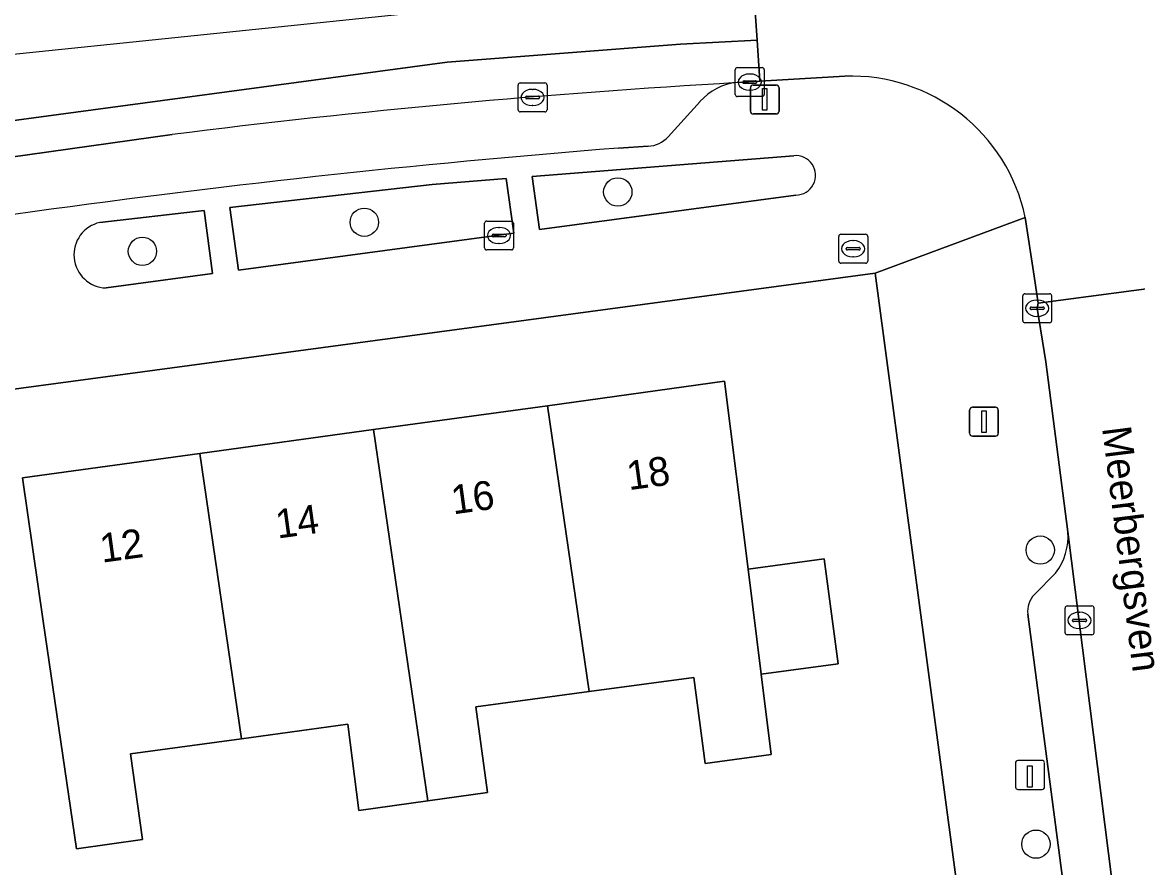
# Model space of a CAD drawing. Extents: x 163426 to 164192, y 380329 to 381641.
# Drawn here: x 163502.62 to 163541.16, y 381503.52 to 381532.74 of the extents above; entities that cross this region are included whole.
import ezdxf

# ---------------------------------------------------------------- set-up
doc = ezdxf.new("R2010")
doc.units = 0
for name, color, linetype in [('IMGEO_Boom', 7, 'Continuous'), ('IMGEO_Brandkraan', 7, 'Continuous'), ('IMGEO_Erf', 7, 'Continuous'), ('IMGEO_Groenvoorziening', 7, 'Continuous'), ('IMGEO_Kolk', 7, 'Continuous'), ('IMGEO_Laadpaal', 7, 'Continuous'), ('IMGEO_Lichtmast', 7, 'Continuous'), ('IMGEO_Openbare_ruimte_label', 7, 'Continuous'), ('IMGEO_Pand', 7, 'Continuous'), ('IMGEO_Pand_nummerreeks', 7, 'Continuous'), ('IMGEO_Parkeervlak_open', 7, 'Continuous'), ('IMGEO_Rijbaan_lokaal_gesloten', 7, 'Continuous'), ('IMGEO_Rijbaan_lokaal_open', 7, 'Continuous'), ('IMGEO_Voetpad_open', 7, 'Continuous')]:
    doc.layers.add(name, color=color, linetype=linetype)

msp = doc.modelspace()

# ---------------------------------------------------------------- linework, layer by layer
at = {"layer": 'IMGEO_Boom'}
for centre in [(163523.198, 381526.878), (163514.438, 381525.833), (163506.77, 381524.827), (163537.794, 381514.497), (163537.647, 381504.333)]:
    msp.add_circle(centre, 0.489, dxfattribs=at)
at = {"layer": 'IMGEO_Brandkraan'}
for p, q in [((163530.831, 381524.49), (163530.831, 381525.342)), ((163530.906, 381525.416), (163531.758, 381525.416)), ((163531.319, 381525.196), (163531.344, 381525.196)), ((163531.832, 381525.342), (163531.832, 381524.49)), ((163531.09, 381524.91), (163531.09, 381524.922)), ((163531.528, 381524.873), (163531.13, 381524.873)), ((163531.133, 381524.959), (163531.531, 381524.959)), ((163531.574, 381524.922), (163531.574, 381524.91)), ((163531.758, 381524.416), (163530.906, 381524.416)), ((163531.342, 381524.636), (163531.317, 381524.636))]:
    msp.add_line(p, q, dxfattribs=at)
for points in [[(163530.831, 381524.49), (163530.831, 381525.342)], [(163530.906, 381525.416), (163531.758, 381525.416)], [(163531.832, 381525.342), (163531.832, 381524.49)], [(163531.758, 381524.416), (163530.906, 381524.416)]]:
    msp.add_lwpolyline(points, dxfattribs=at)
for centre, radius, start, end in [((163530.908, 381525.34), 0.0765, 91.552, 178.448), ((163530.908, 381525.34), 0.0765, 91.552, 178.448), ((163531.756, 381525.34), 0.0765, 1.552, 88.448), ((163531.756, 381525.34), 0.0765, 1.552, 88.448), ((163531.13, 381524.919), 0.0403, 85.8775, 175.7526), ((163531.127, 381524.909), 0.0366, 178.938, 274.7102), ((163531.531, 381524.916), 0.043, 264.8664, 352.4533), ((163531.535, 381524.921), 0.0386, 1.7309, 96.639), ((163530.908, 381524.492), 0.0765, 181.552, 268.448), ((163530.908, 381524.492), 0.0765, 181.552, 268.448), ((163531.756, 381524.492), 0.0765, 271.552, 358.448), ((163531.756, 381524.492), 0.0765, 271.552, 358.448)]:
    msp.add_arc(centre, radius, start, end, dxfattribs=at)
for centre, major_axis, ratio, start_param, end_param in [((163531.318, 381524.916), (-0.387, 0.002), 0.722429, 4.712389, 7.853982), ((163531.343, 381524.916), (-0.39, 0.002), 0.717154, 1.570796, 4.712389)]:
    msp.add_ellipse(centre, major_axis=major_axis, ratio=ratio, start_param=start_param, end_param=end_param, dxfattribs=at)
at = {"layer": 'IMGEO_Erf'}
for points in [[(163532.089, 381524.073), (163500.343, 381519.8), (163500.304, 381520.404), (163500, 381520.363), (163472.627, 381516.638), (163466.066, 381515.775), (163468.184, 381499.951), (163468.966, 381494.225), (163500, 381498.51), (163511.008, 381500), (163513.136, 381500.288), (163534.881, 381503.195)], [(163503.346, 381512.045), (163502.623, 381516.992), (163508.751, 381517.836), (163514.758, 381518.663), (163520.764, 381519.49), (163526.89, 381520.334), (163527.699, 381513.84), (163530.328, 381514.193), (163530.815, 381510.565), (163528.152, 381510.207), (163528.498, 381507.431), (163526.222, 381507.127), (163525.823, 381510.097), (163522.207, 381509.611), (163518.297, 381509.085), (163518.697, 381506.115), (163516.631, 381505.83), (163514.247, 381505.502), (163513.864, 381508.482), (163510.19, 381507.977), (163506.362, 381507.45), (163506.768, 381504.489), (163504.497, 381504.177)]]:
    msp.add_lwpolyline(points, close=True, dxfattribs=at)
at = {"layer": 'IMGEO_Groenvoorziening'}
for points in [[(163529.279, 381528.132), (163520.242, 381527.415), (163520.493, 381525.578), (163529.353, 381526.772)], [(163505.513, 381523.559), (163509.195, 381524.055), (163508.901, 381526.236), (163505.303, 381525.824)]]:
    msp.add_lwpolyline(points, dxfattribs=at)
msp.add_lwpolyline([(163516.784, 381527.14), (163509.795, 381526.339), (163510.087, 381524.175), (163519.601, 381525.457), (163519.343, 381527.343)], close=True, dxfattribs=at)
for centre, radius, start, end in [((163529.351, 381527.454), 0.682, 270.1599, 96.0691), ((163505.55, 381524.705), 1.146, 102.4654, 268.1287)]:
    msp.add_arc(centre, radius, start, end, dxfattribs=at)
at = {"layer": 'IMGEO_Kolk'}
for p, q in [((163527.257, 381530.25), (163527.257, 381531.102)), ((163527.332, 381531.176), (163528.184, 381531.176)), ((163527.745, 381530.956), (163527.77, 381530.956)), ((163528.258, 381531.102), (163528.258, 381530.25)), ((163519.752, 381529.719), (163519.752, 381530.571)), ((163519.827, 381530.645), (163520.679, 381530.645)), ((163520.753, 381530.571), (163520.753, 381529.719)), ((163527.516, 381530.67), (163527.516, 381530.682)), ((163527.954, 381530.633), (163527.556, 381530.633)), ((163527.559, 381530.719), (163527.957, 381530.719)), ((163528, 381530.682), (163528, 381530.67)), ((163520.054, 381530.188), (163520.452, 381530.188)), ((163520.24, 381530.425), (163520.265, 381530.425)), ((163528.184, 381530.176), (163527.332, 381530.176)), ((163527.768, 381530.396), (163527.743, 381530.396)), ((163520.011, 381530.139), (163520.011, 381530.151)), ((163520.449, 381530.102), (163520.051, 381530.102)), ((163520.263, 381529.865), (163520.238, 381529.865)), ((163520.495, 381530.151), (163520.495, 381530.139)), ((163520.679, 381529.645), (163519.827, 381529.645)), ((163518.592, 381524.947), (163518.592, 381525.799)), ((163518.667, 381525.873), (163519.519, 381525.873)), ((163519.08, 381525.653), (163519.105, 381525.653)), ((163519.593, 381525.799), (163519.593, 381524.947)), ((163518.851, 381525.367), (163518.851, 381525.379)), ((163519.289, 381525.33), (163518.891, 381525.33)), ((163518.894, 381525.416), (163519.292, 381525.416)), ((163519.335, 381525.379), (163519.335, 381525.367)), ((163519.519, 381524.873), (163518.667, 381524.873)), ((163519.103, 381525.093), (163519.078, 381525.093)), ((163537.189, 381522.431), (163537.189, 381523.283)), ((163537.264, 381523.357), (163538.116, 381523.357)), ((163538.19, 381523.283), (163538.19, 381522.431)), ((163537.448, 381522.851), (163537.448, 381522.863)), ((163537.491, 381522.9), (163537.889, 381522.9)), ((163537.677, 381523.137), (163537.702, 381523.137)), ((163537.932, 381522.863), (163537.932, 381522.851)), ((163537.886, 381522.814), (163537.488, 381522.814)), ((163537.7, 381522.577), (163537.675, 381522.577)), ((163538.116, 381522.357), (163537.264, 381522.357)), ((163538.652, 381511.643), (163538.652, 381512.495)), ((163538.727, 381512.569), (163539.579, 381512.569)), ((163539.653, 381512.495), (163539.653, 381511.643)), ((163538.911, 381512.063), (163538.911, 381512.075)), ((163538.954, 381512.112), (163539.352, 381512.112)), ((163539.14, 381512.349), (163539.165, 381512.349)), ((163539.395, 381512.075), (163539.395, 381512.063)), ((163539.349, 381512.026), (163538.951, 381512.026)), ((163539.163, 381511.789), (163539.138, 381511.789)), ((163539.579, 381511.569), (163538.727, 381511.569))]:
    msp.add_line(p, q, dxfattribs=at)
for points in [[(163527.257, 381530.25), (163527.257, 381531.102)], [(163527.332, 381531.176), (163528.184, 381531.176)], [(163528.258, 381531.102), (163528.258, 381530.25)], [(163519.752, 381529.719), (163519.752, 381530.571)], [(163519.827, 381530.645), (163520.679, 381530.645)], [(163520.753, 381530.571), (163520.753, 381529.719)], [(163528.184, 381530.176), (163527.332, 381530.176)], [(163520.679, 381529.645), (163519.827, 381529.645)], [(163518.592, 381524.947), (163518.592, 381525.799)], [(163518.667, 381525.873), (163519.519, 381525.873)], [(163519.593, 381525.799), (163519.593, 381524.947)], [(163519.519, 381524.873), (163518.667, 381524.873)], [(163537.189, 381522.431), (163537.189, 381523.283)], [(163537.264, 381523.357), (163538.116, 381523.357)], [(163538.19, 381523.283), (163538.19, 381522.431)], [(163538.116, 381522.357), (163537.264, 381522.357)], [(163538.652, 381511.643), (163538.652, 381512.495)], [(163538.727, 381512.569), (163539.579, 381512.569)], [(163539.653, 381512.495), (163539.653, 381511.643)], [(163539.579, 381511.569), (163538.727, 381511.569)]]:
    msp.add_lwpolyline(points, dxfattribs=at)
for centre, radius, start, end in [((163527.334, 381531.1), 0.0765, 91.552, 178.448), ((163527.334, 381531.1), 0.0765, 91.552, 178.448), ((163528.182, 381531.1), 0.0765, 1.552, 88.448), ((163528.182, 381531.1), 0.0765, 1.552, 88.448), ((163519.829, 381530.569), 0.0765, 91.552, 178.448), ((163519.829, 381530.569), 0.0765, 91.552, 178.448), ((163520.677, 381530.569), 0.0765, 1.552, 88.448), ((163520.677, 381530.569), 0.0765, 1.552, 88.448), ((163527.556, 381530.679), 0.0403, 85.8775, 175.7526), ((163527.553, 381530.669), 0.0366, 178.938, 274.7102), ((163527.957, 381530.676), 0.043, 264.8664, 352.4533), ((163527.961, 381530.681), 0.0386, 1.7309, 96.639), ((163520.051, 381530.148), 0.0403, 85.8775, 175.7526), ((163520.456, 381530.15), 0.0386, 1.7309, 96.639), ((163527.334, 381530.252), 0.0765, 181.552, 268.448), ((163527.334, 381530.252), 0.0765, 181.552, 268.448), ((163528.182, 381530.252), 0.0765, 271.552, 358.448), ((163528.182, 381530.252), 0.0765, 271.552, 358.448), ((163520.048, 381530.138), 0.0366, 178.938, 274.7102), ((163520.452, 381530.145), 0.043, 264.8664, 352.4533), ((163519.829, 381529.721), 0.0765, 181.552, 268.448), ((163519.829, 381529.721), 0.0765, 181.552, 268.448), ((163520.677, 381529.721), 0.0765, 271.552, 358.448), ((163520.677, 381529.721), 0.0765, 271.552, 358.448), ((163518.669, 381525.797), 0.0765, 91.552, 178.448), ((163518.669, 381525.797), 0.0765, 91.552, 178.448), ((163519.517, 381525.797), 0.0765, 1.552, 88.448), ((163519.517, 381525.797), 0.0765, 1.552, 88.448), ((163518.891, 381525.376), 0.0403, 85.8775, 175.7526), ((163518.888, 381525.366), 0.0366, 178.938, 274.7102), ((163519.292, 381525.373), 0.043, 264.8664, 352.4533), ((163519.296, 381525.378), 0.0386, 1.7309, 96.639), ((163518.669, 381524.949), 0.0765, 181.552, 268.448), ((163518.669, 381524.949), 0.0765, 181.552, 268.448), ((163519.517, 381524.949), 0.0765, 271.552, 358.448), ((163519.517, 381524.949), 0.0765, 271.552, 358.448), ((163537.266, 381523.281), 0.0765, 91.552, 178.448), ((163537.266, 381523.281), 0.0765, 91.552, 178.448), ((163538.114, 381523.281), 0.0765, 1.552, 88.448), ((163538.114, 381523.281), 0.0765, 1.552, 88.448), ((163537.488, 381522.86), 0.0403, 85.8775, 175.7526), ((163537.485, 381522.85), 0.0366, 178.938, 274.7102), ((163537.889, 381522.857), 0.043, 264.8664, 352.4533), ((163537.893, 381522.862), 0.0386, 1.7309, 96.639), ((163537.266, 381522.433), 0.0765, 181.552, 268.448), ((163537.266, 381522.433), 0.0765, 181.552, 268.448), ((163538.114, 381522.433), 0.0765, 271.552, 358.448), ((163538.114, 381522.433), 0.0765, 271.552, 358.448), ((163538.729, 381512.493), 0.0765, 91.552, 178.448), ((163538.729, 381512.493), 0.0765, 91.552, 178.448), ((163539.577, 381512.493), 0.0765, 1.552, 88.448), ((163539.577, 381512.493), 0.0765, 1.552, 88.448), ((163538.951, 381512.072), 0.0403, 85.8775, 175.7526), ((163538.948, 381512.062), 0.0366, 178.938, 274.7102), ((163539.352, 381512.069), 0.043, 264.8664, 352.4533), ((163539.356, 381512.074), 0.0386, 1.7309, 96.639), ((163538.729, 381511.645), 0.0765, 181.552, 268.448), ((163538.729, 381511.645), 0.0765, 181.552, 268.448), ((163539.577, 381511.645), 0.0765, 271.552, 358.448), ((163539.577, 381511.645), 0.0765, 271.552, 358.448)]:
    msp.add_arc(centre, radius, start, end, dxfattribs=at)
for centre, major_axis, ratio, start_param, end_param in [((163527.744, 381530.676), (-0.387, 0.002), 0.722429, 4.712389, 7.853982), ((163527.769, 381530.676), (-0.39, 0.002), 0.717154, 1.570796, 4.712389), ((163520.239, 381530.145), (-0.387, 0.002), 0.722429, 4.712389, 7.853982), ((163520.264, 381530.145), (-0.39, 0.002), 0.717154, 1.570796, 4.712389), ((163519.079, 381525.373), (-0.387, 0.002), 0.722429, 4.712389, 7.853982), ((163519.104, 381525.373), (-0.39, 0.002), 0.717154, 1.570796, 4.712389), ((163537.676, 381522.857), (-0.387, 0.002), 0.722429, 4.712389, 7.853982), ((163537.701, 381522.857), (-0.39, 0.002), 0.717154, 1.570796, 4.712389), ((163539.139, 381512.069), (-0.387, 0.002), 0.722429, 4.712389, 7.853982), ((163539.164, 381512.069), (-0.39, 0.002), 0.717154, 1.570796, 4.712389)]:
    msp.add_ellipse(centre, major_axis=major_axis, ratio=ratio, start_param=start_param, end_param=end_param, dxfattribs=at)
at = {"layer": 'IMGEO_Laadpaal'}
for p, q in [((163536.942, 381507.141), (163536.942, 381506.3)), ((163536.942, 381507.141), (163536.942, 381506.3)), ((163537.858, 381507.225), (163537.017, 381507.225)), ((163537.858, 381507.225), (163537.017, 381507.225)), ((163537.942, 381506.309), (163537.942, 381507.15)), ((163537.942, 381506.309), (163537.942, 381507.15)), ((163537.026, 381506.225), (163537.867, 381506.225)), ((163537.026, 381506.225), (163537.867, 381506.225))]:
    msp.add_line(p, q, dxfattribs=at)
msp.add_lwpolyline([(163537.357, 381507.038), (163537.517, 381507.038), (163537.517, 381506.305), (163537.357, 381506.305), (163537.357, 381507.038)], dxfattribs=at)
for centre, start, end in [((163537.02, 381507.147), 92.4484, 184.2845), ((163537.02, 381507.147), 92.4484, 184.2845), ((163537.864, 381507.147), 2.4484, 94.2845), ((163537.864, 381507.147), 2.4484, 94.2845), ((163537.02, 381506.303), 182.4484, 274.2845), ((163537.02, 381506.303), 182.4484, 274.2845), ((163537.864, 381506.303), 272.4484, 4.2845), ((163537.864, 381506.303), 272.4484, 4.2845)]:
    msp.add_arc(centre, 0.0779, start, end, dxfattribs=at)
at = {"layer": 'IMGEO_Lichtmast'}
for p, q in [((163527.878, 381530.575), (163528.668, 381530.575)), ((163528.668, 381530.575), (163527.878, 381530.575)), ((163527.778, 381529.675), (163527.778, 381530.475)), ((163527.778, 381530.475), (163527.778, 381529.675)), ((163528.768, 381530.475), (163528.768, 381529.675)), ((163528.768, 381529.675), (163528.768, 381530.475)), ((163528.668, 381529.575), (163527.878, 381529.575)), ((163527.878, 381529.575), (163528.668, 381529.575)), ((163535.455, 381519.436), (163536.245, 381519.436)), ((163536.245, 381519.436), (163535.455, 381519.436)), ((163535.355, 381518.536), (163535.355, 381519.336)), ((163535.355, 381519.336), (163535.355, 381518.536)), ((163536.345, 381519.336), (163536.345, 381518.536)), ((163536.345, 381518.536), (163536.345, 381519.336)), ((163536.245, 381518.436), (163535.455, 381518.436)), ((163535.455, 381518.436), (163536.245, 381518.436))]:
    msp.add_line(p, q, dxfattribs=at)
for points in [[(163528.198, 381530.45), (163528.348, 381530.45), (163528.348, 381529.7), (163528.198, 381529.7), (163528.198, 381530.45)], [(163535.775, 381519.311), (163535.925, 381519.311), (163535.925, 381518.561), (163535.775, 381518.561), (163535.775, 381519.311)]]:
    msp.add_lwpolyline(points, dxfattribs=at)
for centre, start, end in [((163527.878, 381530.475), 90, 180), ((163527.878, 381530.475), 90, 180), ((163528.668, 381530.475), 0, 90), ((163528.668, 381530.475), 360, 90), ((163527.878, 381529.675), 180, 270), ((163527.878, 381529.675), 180, 270), ((163528.668, 381529.675), 270, 0), ((163528.668, 381529.675), 270, 0), ((163535.455, 381519.336), 90, 180), ((163535.455, 381519.336), 90, 180), ((163536.245, 381519.336), 0, 90), ((163536.245, 381519.336), 360, 90), ((163535.455, 381518.536), 180, 270), ((163535.455, 381518.536), 180, 270), ((163536.245, 381518.536), 270, 0), ((163536.245, 381518.536), 270, 0)]:
    msp.add_arc(centre, 0.1, start, end, dxfattribs=at)
at = {"layer": 'IMGEO_Pand'}
for points in [[(163527.699, 381513.84), (163526.89, 381520.334), (163520.764, 381519.49), (163522.207, 381509.611), (163525.823, 381510.097), (163526.222, 381507.127), (163528.498, 381507.431), (163528.152, 381510.207)], [(163516.631, 381505.83), (163518.697, 381506.115), (163518.297, 381509.085), (163522.207, 381509.611), (163520.764, 381519.49), (163514.758, 381518.663)], [(163516.631, 381505.83), (163514.758, 381518.663), (163508.751, 381517.836), (163510.19, 381507.977), (163513.864, 381508.482), (163514.247, 381505.502)], [(163508.751, 381517.836), (163502.623, 381516.992), (163503.346, 381512.045), (163504.497, 381504.177), (163506.768, 381504.489), (163506.362, 381507.45), (163510.19, 381507.977)], [(163527.699, 381513.84), (163528.152, 381510.207), (163530.815, 381510.565), (163530.328, 381514.193)]]:
    msp.add_lwpolyline(points, close=True, dxfattribs=at)
at = {"layer": 'IMGEO_Parkeervlak_open'}
for points in [[(163524.936, 381528.788), (163526.038, 381530.002)], [(163507.794, 381528.862), (163500, 381527.771), (163476.271, 381524.451), (163473.128, 381524.207)], [(163523.223, 381528.394), (163524.245, 381528.457)], [(163540.658, 381500), (163538.748, 381515.131)], [(163538.323, 381513.703), (163537.593, 381512.961)], [(163537.364, 381512.278), (163538.982, 381500), (163541.163, 381483.452)]]:
    msp.add_lwpolyline(points, dxfattribs=at)
for centre, radius, start, end in [((163543.964, 381242.645), 288.493, 93.30702, 97.20246), ((163527.476, 381528.771), 1.893, 94.6751, 139.4502), ((163524.184, 381529.472), 1.017, 273.4653, 317.725), ((163550.032, 381187.984), 341.464, 94.50299, 98.03238), ((163536.694, 381514.965), 2.061, 322.2335, 4.6185), ((163538.182, 381512.384), 0.824, 135.556, 187.3729)]:
    msp.add_arc(centre, radius, start, end, dxfattribs=at)
at = {"layer": 'IMGEO_Rijbaan_lokaal_gesloten'}
msp.add_lwpolyline([(163459.725, 381528.559), (163460.104, 381526.095), (163464.523, 381525.509), (163467.492, 381525.377), (163470.78, 381525.385), (163476.232, 381525.695), (163480.321, 381526.377), (163499.836, 381529.012), (163517.306, 381531.367), (163525.359, 381531.987), (163528.01, 381532.127), (163527.864, 381534.283), (163479.986, 381529.322)], close=True, dxfattribs=at)
for points in [[(163527.322, 381530.658), (163528.107, 381530.707), (163528.01, 381532.127), (163525.359, 381531.987), (163517.306, 381531.367), (163499.836, 381529.012), (163480.321, 381526.377), (163476.232, 381525.695), (163470.78, 381525.385), (163467.492, 381525.377), (163464.523, 381525.509), (163460.104, 381526.095)], [(163467.712, 381524.019), (163468.757, 381524.014), (163470.153, 381524.029), (163473.128, 381524.207), (163476.271, 381524.451), (163500, 381527.771), (163507.794, 381528.862)]]:
    msp.add_lwpolyline(points, dxfattribs=at)
msp.add_arc((163543.964, 381242.645), 288.493, 93.30702, 97.20246, dxfattribs=at)
at = {"layer": 'IMGEO_Rijbaan_lokaal_open'}
for points in [[(163527.864, 381534.283), (163528.01, 381532.127), (163528.107, 381530.707), (163531.044, 381530.881)], [(163537.28, 381526.001), (163537.586, 381523.962), (163537.726, 381523.034), (163542.764, 381523.704), (163542.736, 381523.861), (163542.581, 381524.716)]]:
    msp.add_lwpolyline(points, dxfattribs=at)
msp.add_lwpolyline([(163547.714, 381448.459), (163552.773, 381449.148), (163551.848, 381456.16), (163547.979, 381484.273), (163547.83, 381485.368), (163545.852, 381500), (163542.971, 381521.306), (163542.879, 381522.123), (163542.729, 381523.405), (163542.764, 381523.704), (163537.726, 381523.034), (163537.691, 381522.857), (163537.994, 381521.009), (163538.748, 381515.131), (163540.658, 381500), (163543.08, 381480.808), (163547.416, 381450.538)], close=True, dxfattribs=at)
msp.add_arc((163531.254, 381524.725), 6.159, 11.9535, 91.9564, dxfattribs=at)
at = {"layer": 'IMGEO_Voetpad_open'}
for points in [[(163531.044, 381530.881), (163528.107, 381530.707), (163527.322, 381530.658)], [(163526.038, 381530.002), (163524.936, 381528.788)], [(163524.245, 381528.457), (163523.223, 381528.394)], [(163520.242, 381527.415), (163529.279, 381528.132)], [(163529.353, 381526.772), (163520.493, 381525.578), (163520.242, 381527.415)], [(163505.303, 381525.824), (163508.901, 381526.236), (163509.195, 381524.055), (163505.513, 381523.559)], [(163532.089, 381524.073), (163537.28, 381526.001)], [(163538.748, 381515.131), (163537.994, 381521.009), (163537.691, 381522.857), (163537.726, 381523.034), (163537.586, 381523.962), (163537.28, 381526.001), (163532.089, 381524.073), (163534.881, 381503.195), (163535.005, 381502.264), (163535.961, 381502.355), (163536.277, 381500), (163541.312, 381462.422), (163539.823, 381462.212), (163545.149, 381422.545), (163545.331, 381421.187), (163551.459, 381375.552), (163552.956, 381375.749), (163557.372, 381342.692), (163557.774, 381339.564)], [(163462.296, 381518.23), (163462.438, 381517.1), (163462.663, 381515.373), (163466.066, 381515.775), (163472.627, 381516.638), (163500, 381520.363), (163500.304, 381520.404), (163500.343, 381519.8), (163532.089, 381524.073)], [(163537.593, 381512.961), (163538.323, 381513.703)], [(163541.163, 381483.452), (163538.982, 381500), (163537.364, 381512.278)]]:
    msp.add_lwpolyline(points, dxfattribs=at)
msp.add_lwpolyline([(163509.795, 381526.339), (163516.784, 381527.14), (163519.343, 381527.343), (163519.601, 381525.457), (163510.087, 381524.175)], close=True, dxfattribs=at)
for centre, radius, start, end in [((163527.476, 381528.771), 1.893, 94.6751, 139.4502), ((163531.254, 381524.725), 6.159, 11.9535, 91.9564), ((163524.184, 381529.472), 1.017, 273.4653, 317.725), ((163550.032, 381187.984), 341.464, 94.50299, 98.03238), ((163529.351, 381527.454), 0.682, 270.1599, 96.0691), ((163505.55, 381524.705), 1.146, 102.4654, 268.1287), ((163536.694, 381514.965), 2.061, 322.2335, 4.6185), ((163538.182, 381512.384), 0.824, 135.556, 187.3729)]:
    msp.add_arc(centre, radius, start, end, dxfattribs=at)

# ---------------------------------------------------------------- texts
at = {"layer": 'IMGEO_Openbare_ruimte_label'}
msp.add_text('Meerbergsven', height=1, rotation=277.1819, dxfattribs=at).set_placement((163539.931, 381518.723))
at = {"layer": 'IMGEO_Pand_nummerreeks'}
for s, rotation, p in [('18', 7.8438, (163523.578, 381516.567)), ('16', 7.8413, (163517.51, 381515.731)), ('14', 7.8413, (163511.443, 381514.895)), ('12', 7.8413, (163505.373, 381514.06))]:
    msp.add_text(s, height=1, rotation=rotation, dxfattribs=at).set_placement(p)

doc.saveas('drawing.dxf')
